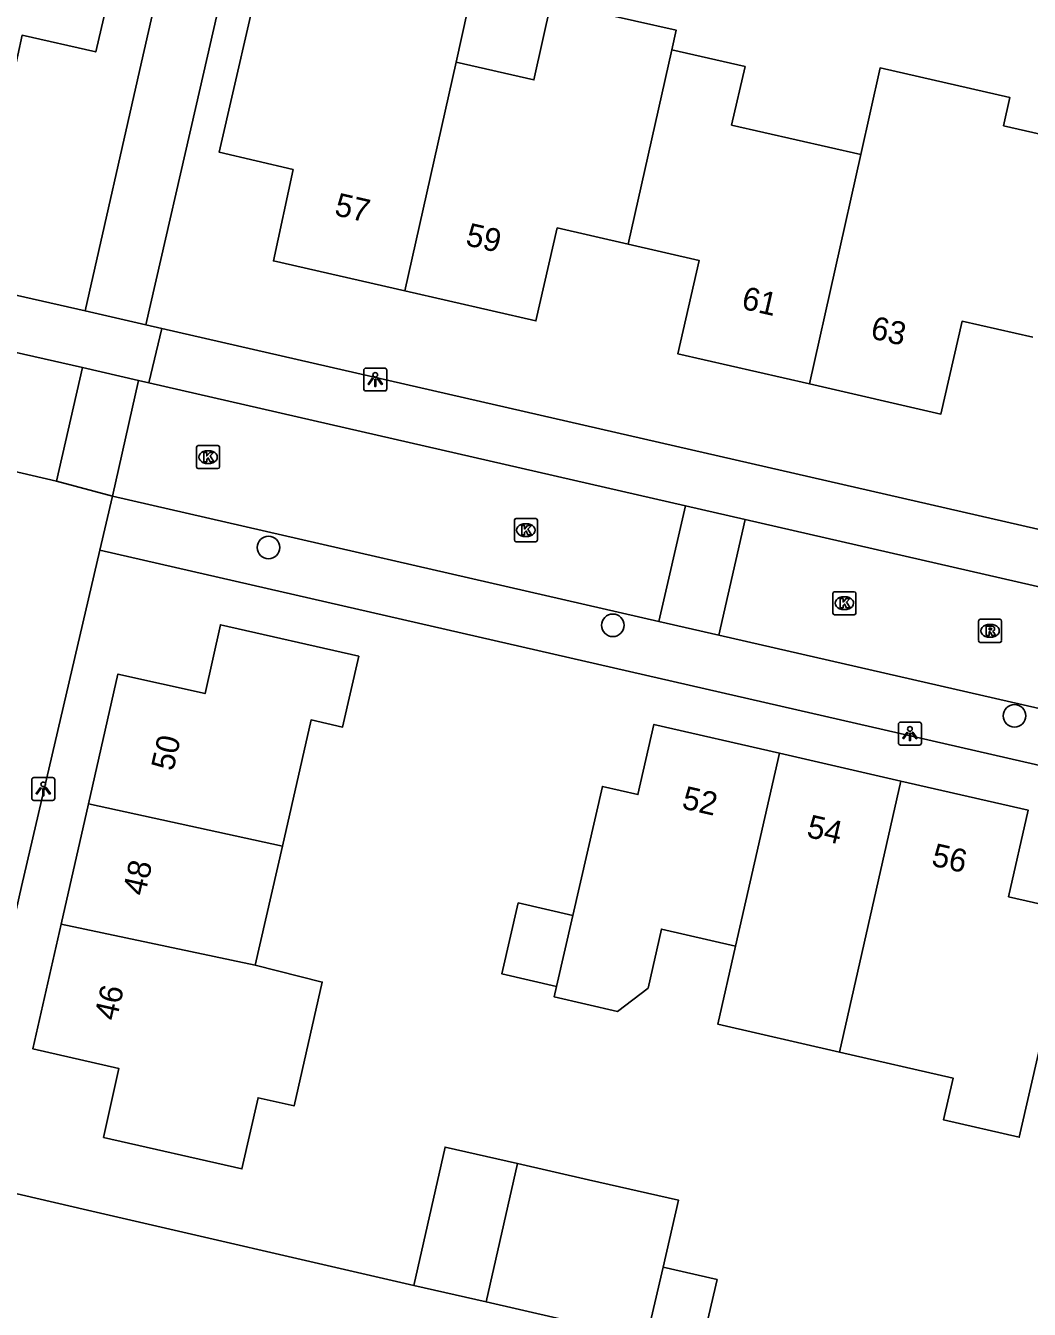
# Model space of a CAD drawing. Extents: x 159628 to 160723, y 388176 to 389416.
# Drawn here: x 160211.8 to 160255.4, y 388620.5 to 388676.2 of the extents above; entities that cross this region are included whole.
import ezdxf

# ---------------------------------------------------------------- set-up
doc = ezdxf.new("R2010")
doc.units = 0
for name, color, linetype in [('IMGEO_Boom', 7, 'Continuous'), ('IMGEO_Kolk', 7, 'Continuous'), ('IMGEO_Lichtpunt', 7, 'Continuous'), ('IMGEO_Muur', 7, 'Continuous'), ('IMGEO_Pand', 7, 'Continuous'), ('IMGEO_Pand_nummerreeks', 7, 'Continuous'), ('IMGEO_Rijbaan_lokaal_open', 7, 'Continuous'), ('IMGEO_Rioolput', 7, 'Continuous'), ('IMGEO_Voetpad_open', 7, 'Continuous')]:
    doc.layers.add(name, color=color, linetype=linetype)

msp = doc.modelspace()

# ---------------------------------------------------------------- linework, layer by layer
at = {"layer": 'IMGEO_Boom'}
for centre in [(160222.375, 388653.535), (160237.319, 388650.157), (160254.76, 388646.229)]:
    msp.add_circle(centre, 0.489, dxfattribs=at)
at = {"layer": 'IMGEO_Kolk'}
for p, q in [((160219.326, 388657.954), (160220.178, 388657.954)), ((160219.251, 388657.028), (160219.251, 388657.88)), ((160219.739, 388657.734), (160219.764, 388657.734)), ((160220.252, 388657.88), (160220.252, 388657.028)), ((160220.178, 388656.954), (160219.326, 388656.954)), ((160219.762, 388657.174), (160219.737, 388657.174)), ((160233.046, 388653.86), (160233.046, 388654.712)), ((160233.121, 388654.786), (160233.973, 388654.786)), ((160234.047, 388654.712), (160234.047, 388653.86)), ((160233.534, 388654.566), (160233.559, 388654.566)), ((160233.973, 388653.786), (160233.121, 388653.786)), ((160233.557, 388654.006), (160233.532, 388654.006)), ((160246.872, 388650.69), (160246.872, 388651.542)), ((160246.947, 388651.616), (160247.799, 388651.616)), ((160247.36, 388651.396), (160247.385, 388651.396)), ((160247.873, 388651.542), (160247.873, 388650.69)), ((160247.383, 388650.836), (160247.358, 388650.836)), ((160247.799, 388650.616), (160246.947, 388650.616))]:
    msp.add_line(p, q, dxfattribs=at)
for points in [[(160219.326, 388657.954), (160220.178, 388657.954)], [(160219.251, 388657.028), (160219.251, 388657.88)], [(160219.572, 388657.654), (160219.695, 388657.654), (160219.695, 388657.503), (160219.825, 388657.654), (160219.989, 388657.654), (160219.843, 388657.503), (160219.996, 388657.254), (160219.844, 388657.254), (160219.759, 388657.418), (160219.695, 388657.351), (160219.695, 388657.254), (160219.572, 388657.254), (160219.572, 388657.654)], [(160220.252, 388657.88), (160220.252, 388657.028)], [(160220.178, 388656.954), (160219.326, 388656.954)], [(160233.046, 388653.86), (160233.046, 388654.712)], [(160233.121, 388654.786), (160233.973, 388654.786)], [(160234.047, 388654.712), (160234.047, 388653.86)], [(160233.367, 388654.486), (160233.49, 388654.486), (160233.49, 388654.335), (160233.62, 388654.486), (160233.784, 388654.486), (160233.638, 388654.335), (160233.791, 388654.086), (160233.639, 388654.086), (160233.554, 388654.25), (160233.49, 388654.183), (160233.49, 388654.086), (160233.367, 388654.086), (160233.367, 388654.486)], [(160233.973, 388653.786), (160233.121, 388653.786)], [(160246.872, 388650.69), (160246.872, 388651.542)], [(160246.947, 388651.616), (160247.799, 388651.616)], [(160247.193, 388651.316), (160247.316, 388651.316), (160247.316, 388651.165), (160247.446, 388651.316), (160247.61, 388651.316), (160247.464, 388651.165), (160247.617, 388650.916), (160247.465, 388650.916), (160247.38, 388651.08), (160247.316, 388651.013), (160247.316, 388650.916), (160247.193, 388650.916), (160247.193, 388651.316)], [(160247.873, 388651.542), (160247.873, 388650.69)], [(160247.799, 388650.616), (160246.947, 388650.616)]]:
    msp.add_lwpolyline(points, dxfattribs=at)
for centre, start, end in [((160219.328, 388657.878), 91.552, 178.448), ((160219.328, 388657.878), 91.552, 178.448), ((160220.176, 388657.878), 1.552, 88.448), ((160220.176, 388657.878), 1.552, 88.448), ((160219.328, 388657.03), 181.552, 268.448), ((160219.328, 388657.03), 181.552, 268.448), ((160220.176, 388657.03), 271.552, 358.448), ((160220.176, 388657.03), 271.552, 358.448), ((160233.123, 388654.71), 91.552, 178.448), ((160233.123, 388654.71), 91.552, 178.448), ((160233.971, 388654.71), 1.552, 88.448), ((160233.971, 388654.71), 1.552, 88.448), ((160233.123, 388653.862), 181.552, 268.448), ((160233.123, 388653.862), 181.552, 268.448), ((160233.971, 388653.862), 271.552, 358.448), ((160233.971, 388653.862), 271.552, 358.448), ((160246.949, 388651.54), 91.552, 178.448), ((160246.949, 388651.54), 91.552, 178.448), ((160247.797, 388651.54), 1.552, 88.448), ((160247.797, 388651.54), 1.552, 88.448), ((160246.949, 388650.692), 181.552, 268.448), ((160246.949, 388650.692), 181.552, 268.448), ((160247.797, 388650.692), 271.552, 358.448), ((160247.797, 388650.692), 271.552, 358.448)]:
    msp.add_arc(centre, 0.0765, start, end, dxfattribs=at)
for centre, major_axis, ratio, start_param, end_param in [((160219.738, 388657.454), (-0.387, 0.002), 0.722429, 4.712389, 7.853982), ((160219.763, 388657.454), (-0.39, 0.002), 0.717154, 1.570796, 4.712389), ((160233.533, 388654.286), (-0.387, 0.002), 0.722429, 4.712389, 7.853982), ((160233.558, 388654.286), (-0.39, 0.002), 0.717154, 1.570796, 4.712389), ((160247.359, 388651.116), (-0.387, 0.002), 0.722429, 4.712389, 7.853982), ((160247.384, 388651.116), (-0.39, 0.002), 0.717154, 1.570796, 4.712389)]:
    msp.add_ellipse(centre, major_axis=major_axis, ratio=ratio, start_param=start_param, end_param=end_param, dxfattribs=at)
at = {"layer": 'IMGEO_Lichtpunt'}
for p, q in [((160227.411, 388661.32), (160226.603, 388661.32)), ((160227.411, 388661.32), (160226.603, 388661.32)), ((160226.509, 388661.225), (160226.509, 388660.418)), ((160226.509, 388661.225), (160226.509, 388660.418)), ((160227.505, 388660.418), (160227.505, 388661.225)), ((160227.505, 388660.418), (160227.505, 388661.225)), ((160226.603, 388660.324), (160227.411, 388660.324)), ((160226.603, 388660.324), (160227.411, 388660.324)), ((160249.717, 388645.863), (160249.717, 388645.056)), ((160249.717, 388645.863), (160249.717, 388645.056)), ((160250.619, 388645.958), (160249.811, 388645.958)), ((160250.619, 388645.958), (160249.811, 388645.958)), ((160250.713, 388645.056), (160250.713, 388645.863)), ((160250.713, 388645.056), (160250.713, 388645.863)), ((160249.811, 388644.962), (160250.619, 388644.962)), ((160249.811, 388644.962), (160250.619, 388644.962)), ((160212.098, 388643.459), (160212.098, 388642.652)), ((160212.098, 388643.459), (160212.098, 388642.652)), ((160213, 388643.554), (160212.192, 388643.554)), ((160213, 388643.554), (160212.192, 388643.554)), ((160213.094, 388642.652), (160213.094, 388643.459)), ((160213.094, 388642.652), (160213.094, 388643.459)), ((160212.192, 388642.558), (160213, 388642.558)), ((160212.192, 388642.558), (160213, 388642.558))]:
    msp.add_line(p, q, dxfattribs=at)
for points in [[(160226.883, 388660.889), (160226.922, 388660.861), (160226.734, 388660.599), (160226.696, 388660.626), (160226.883, 388660.889)], [(160226.985, 388660.841), (160227.032, 388660.841), (160227.032, 388660.519), (160226.985, 388660.519), (160226.985, 388660.841)], [(160227.095, 388660.861), (160227.133, 388660.888), (160227.32, 388660.626), (160227.281, 388660.598), (160227.095, 388660.861)], [(160250.091, 388645.527), (160250.13, 388645.499), (160249.942, 388645.237), (160249.904, 388645.264), (160250.091, 388645.527)], [(160250.193, 388645.479), (160250.24, 388645.479), (160250.24, 388645.157), (160250.193, 388645.157), (160250.193, 388645.479)], [(160250.303, 388645.499), (160250.341, 388645.526), (160250.528, 388645.264), (160250.489, 388645.236), (160250.303, 388645.499)], [(160212.472, 388643.123), (160212.511, 388643.095), (160212.323, 388642.833), (160212.285, 388642.86), (160212.472, 388643.123)], [(160212.574, 388643.075), (160212.621, 388643.075), (160212.621, 388642.753), (160212.574, 388642.753), (160212.574, 388643.075)], [(160212.684, 388643.095), (160212.722, 388643.122), (160212.909, 388642.86), (160212.87, 388642.832), (160212.684, 388643.095)]]:
    msp.add_lwpolyline(points, dxfattribs=at)
for centre in [(160227.008, 388661.023), (160250.216, 388645.661), (160212.597, 388643.257)]:
    msp.add_circle(centre, 0.0994, dxfattribs=at)
for centre, start, end in [((160226.603, 388661.225), 90, 180), ((160226.603, 388661.225), 90, 180), ((160227.411, 388661.225), 0, 90), ((160227.411, 388661.225), 0, 90), ((160226.603, 388660.418), 180, 270), ((160226.603, 388660.418), 180, 270), ((160227.411, 388660.418), 270, 0), ((160227.411, 388660.418), 270, 360), ((160249.811, 388645.863), 90, 180), ((160249.811, 388645.863), 90, 180), ((160250.619, 388645.863), 0, 90), ((160250.619, 388645.863), 0, 90), ((160249.811, 388645.056), 180, 270), ((160249.811, 388645.056), 180, 270), ((160250.619, 388645.056), 270, 0), ((160250.619, 388645.056), 270, 360), ((160212.192, 388643.459), 90, 180), ((160212.192, 388643.459), 90, 180), ((160213, 388643.459), 0, 90), ((160213, 388643.459), 0, 90), ((160212.192, 388642.652), 180, 270), ((160212.192, 388642.652), 180, 270), ((160213, 388642.652), 270, 0), ((160213, 388642.652), 270, 360)]:
    msp.add_arc(centre, 0.0946, start, end, dxfattribs=at)
at = {"layer": 'IMGEO_Muur'}
for points in [[(160216.868, 388674.586), (160223.367, 388703.114)], [(160221.263, 388681.555), (160219.408, 388673.465)], [(160214.517, 388624.788), (160228.678, 388621.514)]]:
    msp.add_lwpolyline(points, dxfattribs=at)
at = {"layer": 'IMGEO_Pand'}
for points in [[(160207.406, 388683.131), (160207.721, 388684.525), (160213.216, 388683.249), (160212.892, 388681.855), (160216.278, 388681.068), (160214.876, 388675.037), (160211.68, 388675.76), (160210.166, 388668.826), (160204.464, 388670.132)], [(160228.29, 388664.664), (160222.59, 388665.97), (160223.44, 388669.93), (160220.24, 388670.68), (160222.18, 388679.17), (160222.652, 388681.237), (160225.96, 388680.481), (160225.668, 388679.203), (160231.266, 388677.947), (160230.518, 388674.594)], [(160230.518, 388674.594), (160233.894, 388673.823), (160234.649, 388677.188), (160240.073, 388675.971), (160239.882, 388675.122)], [(160239.882, 388675.122), (160237.99, 388666.688)], [(160239.882, 388675.122), (160243.059, 388674.396), (160242.479, 388671.859), (160248.089, 388670.577)], [(160228.29, 388664.664), (160230.518, 388674.594)], [(160248.089, 388670.577), (160248.919, 388674.342), (160254.559, 388673.053), (160254.28, 388671.831), (160257.458, 388671.104)], [(160245.863, 388660.627), (160248.089, 388670.577)], [(160237.99, 388666.688), (160234.911, 388667.398), (160233.98, 388663.36), (160228.29, 388664.664)], [(160245.863, 388660.627), (160240.14, 388661.94), (160241.071, 388665.978), (160237.99, 388666.688)], [(160255.552, 388662.652), (160252.478, 388663.352), (160251.56, 388659.32), (160245.863, 388660.627)], [(160214.561, 388642.41), (160215.841, 388648.039), (160219.621, 388647.193), (160220.29, 388650.183), (160226.291, 388648.815), (160225.591, 388645.742), (160224.226, 388646.053), (160222.977, 388640.579)], [(160244.551, 388644.607), (160239.105, 388645.854), (160238.408, 388642.814), (160236.869, 388643.169), (160235.58, 388637.567)], [(160242.647, 388636.237), (160244.551, 388644.607)], [(160244.551, 388644.607), (160249.823, 388643.4)], [(160249.823, 388643.4), (160247.166, 388631.642)], [(160249.823, 388643.4), (160255.355, 388642.133), (160254.497, 388638.382), (160257.439, 388637.708)], [(160213.375, 388637.196), (160214.561, 388642.41)], [(160214.561, 388642.41), (160222.977, 388640.579)], [(160222.977, 388640.579), (160221.798, 388635.414)], [(160235.58, 388637.567), (160233.217, 388638.111), (160232.508, 388635.031), (160234.872, 388634.488)], [(160234.872, 388634.488), (160235.58, 388637.567)], [(160221.798, 388635.414), (160224.707, 388634.677), (160223.484, 388629.305), (160221.923, 388629.661), (160221.218, 388626.569), (160215.217, 388627.938), (160215.881, 388630.925), (160212.144, 388631.786), (160213.375, 388637.196)], [(160213.375, 388637.196), (160221.798, 388635.414)], [(160234.872, 388634.488), (160234.769, 388634.039), (160237.531, 388633.404), (160238.86, 388634.419), (160239.433, 388636.975), (160242.647, 388636.237)], [(160247.166, 388631.642), (160241.877, 388632.853), (160242.647, 388636.237)], [(160256.061, 388631.727), (160255.84, 388631.778), (160254.962, 388627.948), (160251.672, 388628.702), (160252.087, 388630.514), (160247.166, 388631.642)], [(160228.678, 388621.514), (160230.042, 388627.517), (160233.186, 388626.802)], [(160231.822, 388620.799), (160233.186, 388626.802)], [(160233.186, 388626.802), (160236.262, 388626.104), (160240.177, 388625.214), (160239.503, 388622.316)], [(160239.503, 388622.316), (160238.776, 388619.221)], [(160239.503, 388622.316), (160241.847, 388621.771), (160241.13, 388618.685)], [(160231.822, 388620.799), (160228.678, 388621.514)], [(160238.776, 388619.221), (160234.898, 388620.101), (160231.822, 388620.799)]]:
    msp.add_lwpolyline(points, dxfattribs=at)
at = {"layer": 'IMGEO_Rijbaan_lokaal_open'}
for points in [[(160214.304, 388661.344), (160192.579, 388666.247), (160187.96, 388662.596)], [(160213.177, 388656.407), (160214.304, 388661.344)], [(160216.735, 388660.774), (160214.304, 388661.344)], [(160216.735, 388660.774), (160215.603, 388655.753)], [(160217.178, 388660.673), (160216.735, 388660.774)], [(160217.178, 388660.673), (160240.471, 388655.34)], [(160210.607, 388657.006), (160213.177, 388656.407)], [(160215.603, 388655.753), (160213.177, 388656.407)], [(160239.324, 388650.326), (160215.603, 388655.753)], [(160239.324, 388650.326), (160240.471, 388655.34)], [(160240.471, 388655.34), (160243.072, 388654.745)], [(160243.072, 388654.745), (160241.925, 388649.731)], [(160243.072, 388654.745), (160300.711, 388641.549)], [(160241.925, 388649.731), (160239.324, 388650.326)], [(160299.566, 388636.545), (160241.925, 388649.731)], [(160228.678, 388621.514), (160214.517, 388624.788), (160208.772, 388626.116), (160211.658, 388638.822)]]:
    msp.add_lwpolyline(points, dxfattribs=at)
at = {"layer": 'IMGEO_Rioolput'}
for p, q in [((160253.196, 388649.491), (160253.196, 388650.343)), ((160253.271, 388650.417), (160254.123, 388650.417)), ((160253.684, 388650.197), (160253.709, 388650.197)), ((160254.197, 388650.343), (160254.197, 388649.491)), ((160253.707, 388649.637), (160253.682, 388649.637)), ((160254.123, 388649.417), (160253.271, 388649.417))]:
    msp.add_line(p, q, dxfattribs=at)
for points in [[(160253.196, 388649.491), (160253.196, 388650.343)], [(160253.271, 388650.417), (160254.123, 388650.417)], [(160253.785, 388650.115), (160253.533, 388650.117), (160253.533, 388649.717)], [(160254.197, 388650.343), (160254.197, 388649.491)], [(160253.533, 388649.717), (160253.657, 388649.717), (160253.657, 388649.879), (160253.668, 388649.879)], [(160253.711, 388650.036), (160253.657, 388650.036), (160253.657, 388649.955)], [(160253.657, 388649.955), (160253.709, 388649.955)], [(160253.715, 388649.85), (160253.786, 388649.717), (160253.926, 388649.717), (160253.861, 388649.843)], [(160254.123, 388649.417), (160253.271, 388649.417)]]:
    msp.add_lwpolyline(points, dxfattribs=at)
for centre, radius, start, end in [((160253.273, 388650.341), 0.0765, 91.552, 178.448), ((160253.273, 388650.341), 0.0765, 91.552, 178.448), ((160253.784, 388650.005), 0.109, 350.3612, 89.416), ((160254.121, 388650.341), 0.0765, 1.552, 88.448), ((160254.121, 388650.341), 0.0765, 1.552, 88.448), ((160253.667, 388649.826), 0.0533, 26.0293, 88.6989), ((160253.693, 388650.144), 0.19, 274.7715, 282.9687), ((160253.717, 388649.94), 0.0964, 77.0061, 93.1865), ((160253.731, 388649.997), 0.0378, 276.6634, 79.6772), ((160253.782, 388650.005), 0.112, 277.5842, 350.9817), ((160253.766, 388649.79), 0.108, 29.5134, 73.7905), ((160253.273, 388649.493), 0.0765, 181.552, 268.448), ((160253.273, 388649.493), 0.0765, 181.552, 268.448), ((160254.121, 388649.493), 0.0765, 271.552, 358.448), ((160254.121, 388649.493), 0.0765, 271.552, 358.448)]:
    msp.add_arc(centre, radius, start, end, dxfattribs=at)
for centre, major_axis, ratio, start_param, end_param in [((160253.683, 388649.917), (-0.387, 0.002), 0.722429, 4.712389, 7.853982), ((160253.708, 388649.917), (-0.39, 0.002), 0.717154, 1.570796, 4.712389)]:
    msp.add_ellipse(centre, major_axis=major_axis, ratio=ratio, start_param=start_param, end_param=end_param, dxfattribs=at)
at = {"layer": 'IMGEO_Voetpad_open'}
for points in [[(160214.412, 388663.806), (160216.868, 388674.586), (160223.367, 388703.114), (160224.3, 388707.209), (160227.072, 388719.379)], [(160225.341, 388700.225), (160225.004, 388698.744), (160225.194, 388698.701), (160223.772, 388692.499), (160221.263, 388681.555), (160219.408, 388673.465), (160217.052, 388663.19)], [(160173.259, 388654.04), (160191.992, 388668.837), (160209.49, 388664.912), (160214.412, 388663.806)], [(160214.412, 388663.806), (160217.052, 388663.19)], [(160217.052, 388663.19), (160217.738, 388663.033)], [(160217.738, 388663.033), (160217.178, 388660.673)], [(160217.738, 388663.033), (160308.833, 388642.18)], [(160215.058, 388653.423), (160215.603, 388655.753)], [(160215.058, 388653.423), (160211.658, 388638.822)], [(160306.653, 388632.407), (160279.35, 388638.697), (160215.058, 388653.423)]]:
    msp.add_lwpolyline(points, dxfattribs=at)

# ---------------------------------------------------------------- texts
at = {"layer": 'IMGEO_Pand_nummerreeks'}
for s, rotation, p in [('57', 347.0936, (160225.195, 388667.958)), ('59', 347.0936, (160230.89, 388666.653)), ('61', 347.0787, (160242.863, 388663.902)), ('63', 347.0787, (160248.463, 388662.617)), ('50', 77.1852, (160218.241, 388643.8)), ('52', 347.1027, (160240.273, 388642.222)), ('54', 347.1025, (160245.693, 388640.981)), ('56', 347.1025, (160251.109, 388639.74)), ('48', 77.1852, (160217.008, 388638.382)), ('46', 77.1852, (160215.775, 388632.962))]:
    msp.add_text(s, height=1, rotation=rotation, dxfattribs=at).set_placement(p)

doc.saveas('drawing.dxf')
